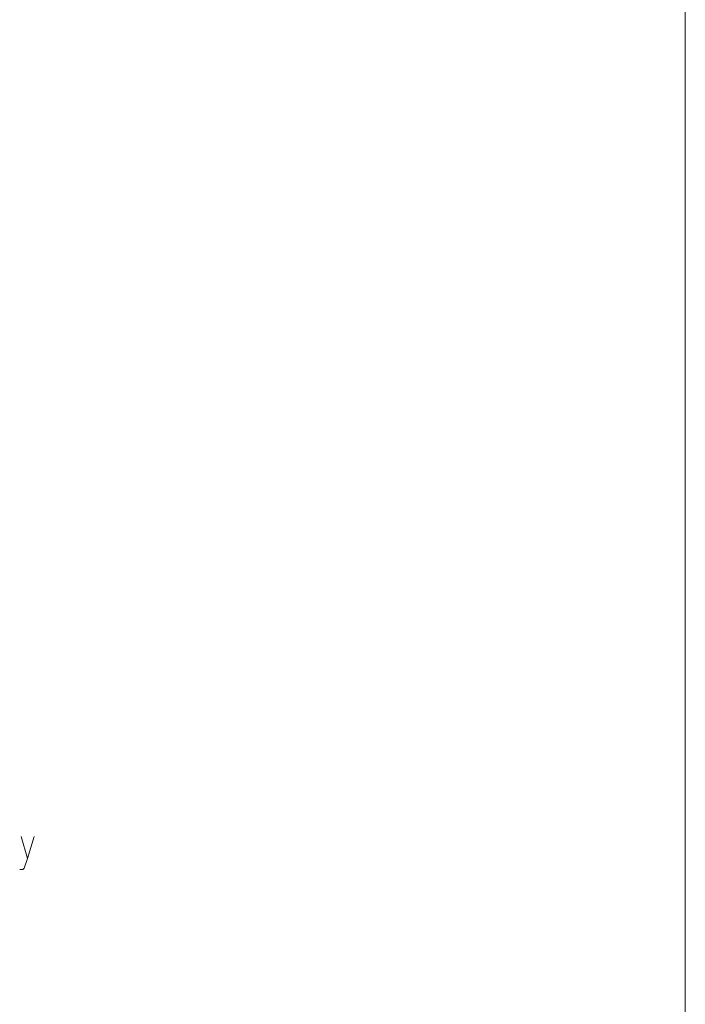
# Model space of a CAD drawing. Header units: inches. Extents: x 1504 to 12593, y -807 to 3183.
# Tile 271 of 271: x 8651 to 9076, y 1927 to 2555. Entities that reach past the tile are written whole.
import ezdxf

# ---------------------------------------------------------------- set-up
doc = ezdxf.new("R2010")
doc.units = ezdxf.units.IN
doc.header["$MEASUREMENT"] = 0
doc.layers.add('at_Entity', color=7, linetype='Continuous')
doc.layers.add('at_Rect', color=7, linetype='Continuous')

msp = doc.modelspace()

# ---------------------------------------------------------------- linework, layer by layer
at = {"layer": 'at_Entity', "color": 7, "lineweight": 15}
for p, q in [((8652.15, 2033.6), (8656.38, 2019.66)), ((8656.38, 2019.66), (8660.6, 2033.6)), ((8656.38, 2019.66), (8654.26, 2013.33)), ((8653.42, 2012.48), (8651.31, 2012.48)), ((8654.26, 2013.33), (8653.42, 2012.48))]:
    msp.add_line(p, q, dxfattribs=at)
at = {"layer": 'at_Rect', "color": 7, "lineweight": 15}
msp.add_line((9076.24, -806.62), (9076.24, 3183.38), dxfattribs=at)

doc.saveas('drawing.dxf')
